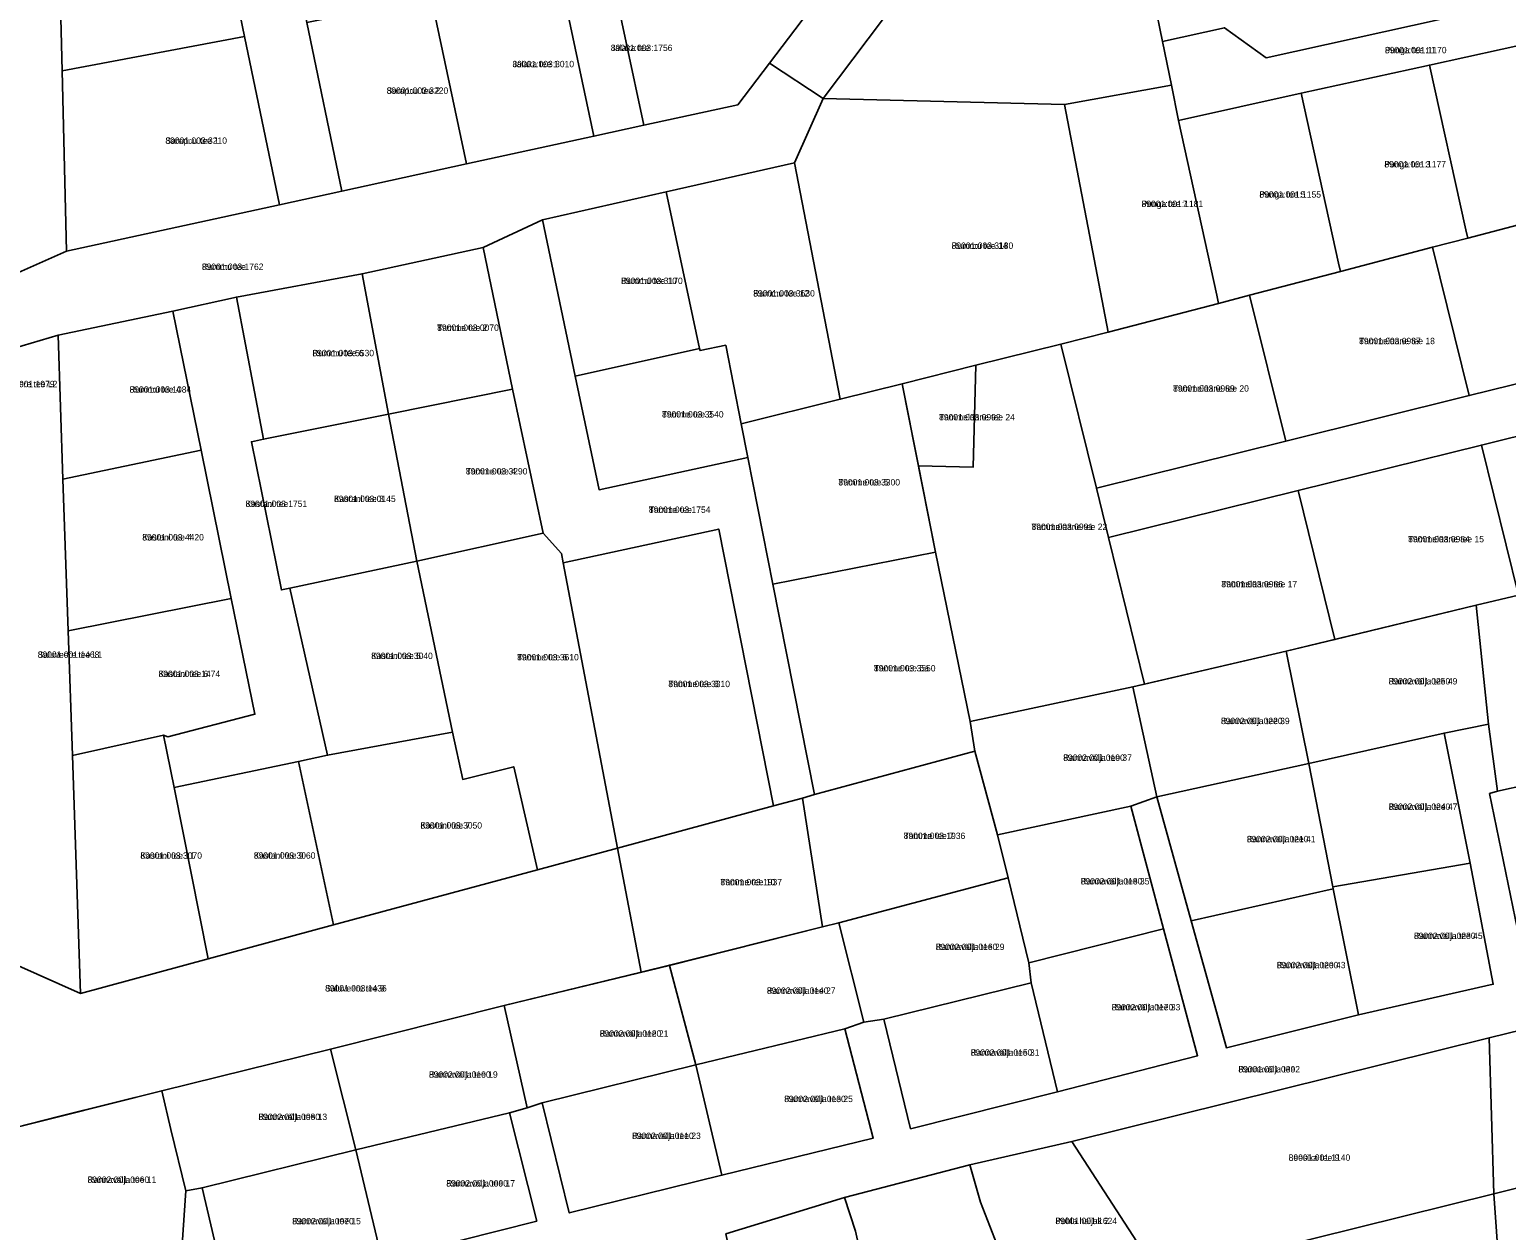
# Model space of a CAD drawing. Extents: x 526849 to 562296, y 6591741 to 6618546.
# Drawn here: x 545167 to 545514.7, y 6599914.9 to 6600197.6 of the extents above; entities that cross this region are included whole.
import ezdxf

# ---------------------------------------------------------------- set-up
doc = ezdxf.new("R2010")
doc.units = 0
for name, color, linetype in [('L_AADRESS', 7, 'Continuous'), ('PIIR', 7, 'Continuous'), ('TUNNUS', 7, 'Continuous')]:
    doc.layers.add(name, color=color, linetype=linetype)

msp = doc.modelspace()

# ---------------------------------------------------------------- linework, layer by layer
at = {"layer": 'PIIR'}
for points in [[(545350.63, 6600331.36), (545355.52, 6600332.41), (545366.94, 6600278.25), (545397.37, 6600284.35), (545429.88, 6600290.86), (545462.7, 6600297.44), (545464.58, 6600287.88), (545469.28, 6600264.08), (545472.26, 6600248.92), (545463.66, 6600247.15), (545424.76, 6600239.16), (545392.4, 6600232.51), (545353.86, 6600181.36), (545341.19, 6600189.64), (545370, 6600227.65), (545371.94, 6600228.07), (545372.53, 6600238.22), (545366.37, 6600267.58), (545362.04, 6600277.26)], [(545280.52, 6600263.93), (545287.93, 6600265.48), (545288.12, 6600264.71), (545324.36, 6600273.03), (545325.02, 6600269.84), (545327.19, 6600259.49), (545295.35, 6600253.26), (545303.35, 6600214.07), (545311.62, 6600175.04), (545299.89, 6600172.48), (545291.66, 6600211.36), (545282.22, 6600255.91)], [(545207.12, 6600247.01), (545214.63, 6600248.3), (545222.01, 6600249.59), (545222.89, 6600244.92), (545232.31, 6600199.2), (545240.52, 6600159.53), (545225.86, 6600156.33), (545217.66, 6600195.96), (545209.54, 6600235.17)], [(545433.69, 6600194.77), (545431.77, 6600204.36), (545460.14, 6600210.63), (545470.96, 6600213.14), (545510.46, 6600221.95), (545505.22, 6600247.1), (545515.03, 6600248.95), (545534.78, 6600246.79), (545535.76, 6600246.68), (545536.39, 6600228.34), (545534.48, 6600207.84), (545458.14, 6600190.94), (545448.32, 6600197.99)], [(545353.86, 6600181.36), (545392.4, 6600232.51), (545424.76, 6600239.16), (545431.77, 6600204.36), (545433.69, 6600194.77), (545435.88, 6600184.46), (545410.69, 6600179.91)], [(545209.56, 6600235.14), (545217.66, 6600195.96), (545174.7, 6600187.85), (545173.72, 6600228.41)], [(545311.62, 6600175.04), (545303.35, 6600214.07), (545335.38, 6600220.5), (545370, 6600227.65), (545341.19, 6600189.64), (545333.79, 6600179.87)], [(545261.53, 6600205.21), (545291.66, 6600211.36), (545299.89, 6600172.48), (545269.85, 6600165.93)], [(545435.88, 6600184.46), (545433.69, 6600194.77), (545448.32, 6600197.99), (545458.14, 6600190.94), (545534.48, 6600207.84), (545533.17, 6600193.88), (545522.24, 6600194.86), (545496.58, 6600189.2), (545466.35, 6600182.58), (545437.46, 6600176.16)], [(545269.85, 6600165.93), (545240.52, 6600159.53), (545232.31, 6600199.2), (545261.53, 6600205.21)], [(545174.7, 6600187.85), (545217.66, 6600195.96), (545225.86, 6600156.33), (545175.72, 6600145.39)], [(545505.15, 6600150.43), (545496.58, 6600189.2), (545522.24, 6600194.86), (545533.17, 6600193.88), (545529.69, 6600157.23), (545529.46, 6600154.75), (545505.58, 6600148.48)], [(545475.15, 6600142.57), (545466.35, 6600182.58), (545496.58, 6600189.2), (545505.15, 6600150.43), (545505.58, 6600148.48), (545497.28, 6600146.34), (545475.62, 6600140.65)], [(545420.94, 6600126.37), (545410.69, 6600179.91), (545435.88, 6600184.46), (545437.46, 6600176.16), (545446.49, 6600135.06), (545446.91, 6600133.12)], [(545536.65, 6600156.66), (545545.36, 6600158.92), (545554.18, 6600123.35), (545593.96, 6600133.21), (545637.15, 6600143.9), (545681.31, 6600154.85), (545724.8, 6600165.63), (545768.47, 6600176.45), (545805.13, 6600185.53), (545806.87, 6600173.66), (545766.1, 6600163.55), (545727.67, 6600154.03), (545684.19, 6600143.25), (545640.03, 6600132.3), (545596.84, 6600121.6), (545552.69, 6600110.64), (545508.82, 6600099.77), (545465.63, 6600089.06), (545421.02, 6600078), (545418.16, 6600089.65), (545462.74, 6600100.69), (545505.93, 6600111.4), (545545.44, 6600121.19)], [(545446.49, 6600135.06), (545437.46, 6600176.16), (545466.35, 6600182.58), (545475.15, 6600142.57), (545475.62, 6600140.65), (545454.24, 6600135.04), (545446.91, 6600133.12)], [(545410.69, 6600179.91), (545420.94, 6600126.37), (545409.82, 6600123.54), (545389.8, 6600118.54), (545372.47, 6600114.21), (545357.86, 6600110.56), (545347.07, 6600166.24), (545353.86, 6600181.36)], [(545330.9, 6600123.28), (545324.87, 6600122.02), (545324.77, 6600122.49), (545316.91, 6600159.39), (545347.07, 6600166.24), (545357.86, 6600110.56), (545334.58, 6600104.74)], [(545287.79, 6600152.77), (545316.91, 6600159.39), (545324.77, 6600122.49), (545295.5, 6600116.02)], [(545497.28, 6600146.34), (545505.58, 6600148.48), (545529.46, 6600154.75), (545536.65, 6600156.66), (545545.44, 6600121.19), (545505.93, 6600111.4)], [(545273.82, 6600146.31), (545287.79, 6600152.77), (545295.5, 6600116.02), (545301.11, 6600089.24), (545336.15, 6600096.82), (545342.03, 6600067.01), (545351.83, 6600017.49), (545348.97, 6600016.64), (545342.16, 6600014.85), (545329.28, 6600079.99), (545292.66, 6600072.08), (545292.25, 6600074.24), (545287.92, 6600079.03), (545280.68, 6600112.93)], [(545273.82, 6600146.31), (545280.68, 6600112.93), (545251.53, 6600107.02), (545245.3, 6600140.1)], [(545454.24, 6600135.04), (545475.62, 6600140.65), (545497.28, 6600146.34), (545505.93, 6600111.4), (545462.74, 6600100.69)], [(545245.3, 6600140.1), (545251.53, 6600107.02), (545222.11, 6600101.12), (545215.71, 6600134.59)], [(545200.78, 6600131.31), (545215.71, 6600134.59), (545222.11, 6600101.12), (545219.24, 6600100.55), (545226.31, 6600065.66), (545228.29, 6600066.06), (545237.19, 6600026.75), (545230.34, 6600025.31), (545201.07, 6600019.17), (545198.57, 6600031.51), (545199.59, 6600031.09), (545220.09, 6600036.41), (545214.49, 6600063.66), (545207.42, 6600098.54)], [(545409.82, 6600123.54), (545420.94, 6600126.37), (545446.91, 6600133.12), (545454.24, 6600135.04), (545462.74, 6600100.69), (545418.16, 6600089.65)], [(545173.74, 6600125.66), (545200.78, 6600131.31), (545207.42, 6600098.54), (545174.9, 6600091.74)], [(545158.87, 6600121.22), (545173.74, 6600125.66), (545174.9, 6600091.74), (545176.13, 6600056.08), (545177.11, 6600026.68), (545179.03, 6599970.68), (545163.73, 6599977.48), (545161.07, 6600055.74)], [(545389.8, 6600118.54), (545409.82, 6600123.54), (545418.16, 6600089.65), (545421.02, 6600078), (545429.49, 6600043.52), (545426.75, 6600042.89), (545388.43, 6600034.68), (545380.3, 6600074.58), (545376.29, 6600094.9), (545389.18, 6600094.58)], [(545295.5, 6600116.02), (545324.77, 6600122.49), (545324.87, 6600122.02), (545330.9, 6600123.28), (545334.58, 6600104.74), (545336.15, 6600096.82), (545301.11, 6600089.24)], [(545372.47, 6600114.21), (545389.8, 6600118.54), (545389.18, 6600094.58), (545376.29, 6600094.9)], [(545251.53, 6600107.02), (545280.68, 6600112.93), (545287.92, 6600079.03), (545258.19, 6600072.44)], [(545336.15, 6600096.82), (545334.58, 6600104.74), (545357.86, 6600110.56), (545372.47, 6600114.21), (545380.3, 6600074.58), (545342.03, 6600067.01)], [(545508.82, 6600099.77), (545552.69, 6600110.64), (545561.72, 6600074.16), (545539.05, 6600069.65), (545517.56, 6600064.46)], [(545219.24, 6600100.55), (545222.11, 6600101.12), (545251.53, 6600107.02), (545258.19, 6600072.44), (545228.29, 6600066.06), (545226.31, 6600065.66)], [(545465.63, 6600089.06), (545508.82, 6600099.77), (545517.56, 6600064.46), (545507.58, 6600062.05), (545474.31, 6600054)], [(545207.42, 6600098.54), (545214.49, 6600063.66), (545176.13, 6600056.08), (545174.9, 6600091.74)], [(545421.02, 6600078), (545465.63, 6600089.06), (545474.31, 6600054), (545462.86, 6600051.23), (545429.49, 6600043.52)], [(545269, 6600021.07), (545266.62, 6600032.2), (545258.19, 6600072.44), (545287.92, 6600079.03), (545292.25, 6600074.24), (545292.66, 6600072.08), (545305.46, 6600004.92), (545286.59, 6599999.82), (545281, 6600024.05)], [(545342.16, 6600014.85), (545305.46, 6600004.92), (545292.66, 6600072.08), (545329.28, 6600079.99)], [(545228.29, 6600066.06), (545258.19, 6600072.44), (545266.62, 6600032.2), (545237.19, 6600026.75)], [(545380.3, 6600074.58), (545388.43, 6600034.68), (545389.56, 6600027.7), (545351.83, 6600017.49), (545342.03, 6600067.01)], [(545507.58, 6600062.05), (545517.56, 6600064.46), (545539.05, 6600069.65), (545542.93, 6600030.53), (545541.18, 6600024.59), (545512.61, 6600018.33), (545510.48, 6600034.06)], [(545176.13, 6600056.08), (545214.49, 6600063.66), (545220.09, 6600036.41), (545199.59, 6600031.09), (545198.57, 6600031.51), (545177.11, 6600026.68)], [(545462.86, 6600051.23), (545507.58, 6600062.05), (545510.48, 6600034.06), (545500, 6600031.97), (545468.18, 6600024.79)], [(545426.75, 6600042.89), (545462.86, 6600051.23), (545468.18, 6600024.79), (545432.38, 6600016.93)], [(545388.43, 6600034.68), (545426.75, 6600042.89), (545432.38, 6600016.93), (545426.25, 6600014.78), (545394.88, 6600007.99), (545389.56, 6600027.72)], [(545179.03, 6599970.68), (545177.11, 6600026.68), (545198.57, 6600031.51), (545201.07, 6600019.17), (545209.11, 6599978.82)], [(545230.34, 6600025.31), (545237.19, 6600026.75), (545266.62, 6600032.2), (545269, 6600021.07), (545281, 6600024.05), (545286.59, 6599999.82), (545238.57, 6599986.81)], [(545468.18, 6600024.79), (545500, 6600031.97), (545506.19, 6600001.32), (545473.86, 6599995.82)], [(545348.97, 6600016.64), (545351.83, 6600017.49), (545389.56, 6600027.72), (545394.88, 6600007.99), (545397.4, 6599997.9), (545357.53, 6599987.33), (545353.72, 6599986.38)], [(545201.07, 6600019.17), (545230.34, 6600025.31), (545238.57, 6599986.81), (545209.11, 6599978.82)], [(545432.38, 6600016.93), (545468.18, 6600024.79), (545473.86, 6599995.82), (545473.87, 6599995.32), (545440.51, 6599987.77)], [(545510.71, 6600017.73), (545512.61, 6600018.33), (545541.18, 6600024.59), (545546.71, 6600020.14), (545556.68, 6599988.62), (545554.82, 6599987.29), (545518.95, 6599977.72)], [(545305.47, 6600004.91), (545342.16, 6600014.85), (545348.97, 6600016.64), (545353.72, 6599986.38), (545317.64, 6599977.36), (545311.04, 6599975.66)], [(545397.4, 6599997.9), (545394.88, 6600007.99), (545426.25, 6600014.78), (545433.97, 6599985.88), (545402.28, 6599977.89)], [(545163.73, 6599977.48), (545179.03, 6599970.68), (545209.11, 6599978.82), (545238.57, 6599986.81), (545286.6, 6599999.81), (545305.47, 6600004.91), (545311.04, 6599975.66), (545278.78, 6599967.84), (545237.86, 6599957.57), (545198.15, 6599947.78), (545173.86, 6599941.68), (545160.35, 6599938.29), (545156.74, 6599937.39), (545158.3, 6599946.25)], [(545473.87, 6599995.32), (545473.86, 6599995.82), (545506.19, 6600001.32), (545511.59, 6599972.84), (545479.88, 6599965.69)], [(545363.44, 6599963.91), (545357.53, 6599987.33), (545397.4, 6599997.9), (545402.28, 6599977.89), (545402.83, 6599973.22), (545368.1, 6599964.62)], [(545440.51, 6599987.77), (545473.87, 6599995.32), (545479.88, 6599965.69), (545448.78, 6599957.92)], [(545317.66, 6599977.27), (545353.72, 6599986.38), (545357.53, 6599987.33), (545363.44, 6599963.91), (545358.92, 6599962.34), (545323.84, 6599953.87)], [(545402.83, 6599973.22), (545402.28, 6599977.89), (545433.97, 6599985.88), (545441.98, 6599956.04), (545409.01, 6599947.51)], [(545284.16, 6599943.75), (545278.78, 6599967.84), (545317.66, 6599977.27), (545323.84, 6599953.87), (545287.67, 6599944.93)], [(545368.1, 6599964.62), (545402.83, 6599973.22), (545409.01, 6599947.51), (545374.42, 6599938.82)], [(545237.86, 6599957.57), (545278.78, 6599967.84), (545284.16, 6599943.75), (545280, 6599942.56), (545243.83, 6599933.86)], [(545323.84, 6599953.87), (545358.92, 6599962.34), (545365.65, 6599936.6), (545330, 6599927.88)], [(545428.65, 6599910.84), (545412.4, 6599935.83), (545510.64, 6599960.22), (545511.76, 6599923.55), (545426.65, 6599902.39)], [(545522.49, 6599963.11), (545523.64, 6599926.48), (545511.76, 6599923.55), (545510.64, 6599960.22)], [(545203.83, 6599924.23), (545200.27, 6599938.7), (545198.15, 6599947.78), (545237.86, 6599957.57), (545243.83, 6599933.86), (545207.64, 6599924.95)], [(545287.67, 6599944.93), (545323.84, 6599953.87), (545330, 6599927.88), (545294.08, 6599919.01)], [(545162.53, 6599904.57), (545160.42, 6599904.41), (545156.74, 6599937.38), (545160.36, 6599938.3), (545173.85, 6599941.7), (545198.15, 6599947.78), (545200.27, 6599938.7), (545203.83, 6599924.23), (545202.98, 6599911.58), (545175.09, 6599906.71)], [(545243.83, 6599933.86), (545280, 6599942.56), (545286.41, 6599917.1), (545250.07, 6599907.93)], [(545412.4, 6599935.83), (545428.65, 6599910.84), (545426.65, 6599902.39), (545404.81, 6599896.9), (545407.99, 6599910.3), (545395.28, 6599910.29), (545390.92, 6599921.52), (545388.39, 6599930.34)], [(545207.64, 6599924.95), (545243.83, 6599933.86), (545250.07, 6599907.93), (545213.76, 6599898.83)], [(545368.59, 6599882.8), (545361.45, 6599914.74), (545358.9, 6599922.66), (545388.39, 6599930.34), (545390.92, 6599921.52), (545395.28, 6599910.29), (545407.99, 6599910.3), (545404.81, 6599896.9), (545403.26, 6599890.17), (545370.18, 6599882.52)], [(545514.24, 6599888.05), (545511.76, 6599923.55), (545523.64, 6599926.48), (545526.06, 6599891.1), (545526.41, 6599887.76), (545523.06, 6599857), (545519.82, 6599824.06), (545507.53, 6599820.66), (545510.48, 6599853.55)], [(545330.91, 6599914.1), (545358.9, 6599922.66), (545361.45, 6599914.74), (545368.59, 6599882.8), (545339, 6599875.59)], [(545422.09, 6599882.97), (545426.65, 6599902.39), (545511.76, 6599923.55), (545514.24, 6599888.05), (545418.28, 6599863.59)]]:
    msp.add_lwpolyline(points, close=True, dxfattribs=at)
for points in [[(545165.01, 6600272.15), (545170.95, 6600242.39), (545173.72, 6600228.41), (545174.7, 6600187.85), (545175.72, 6600145.39), (545160.88, 6600138.83)], [(545160.88, 6600138.83), (545175.72, 6600145.39), (545225.86, 6600156.33), (545240.52, 6600159.53), (545269.85, 6600165.93), (545299.89, 6600172.48), (545311.62, 6600175.04), (545333.79, 6600179.87), (545341.19, 6600189.64), (545353.86, 6600181.36), (545347.07, 6600166.24), (545316.91, 6600159.39), (545287.79, 6600152.77), (545273.82, 6600146.31), (545245.3, 6600140.1), (545215.71, 6600134.59), (545200.78, 6600131.31), (545173.74, 6600125.66), (545158.87, 6600121.22)], [(545250.07, 6599907.93), (545286.41, 6599917.1), (545280, 6599942.56), (545284.16, 6599943.75), (545287.67, 6599944.93), (545294.08, 6599919.01), (545330, 6599927.88), (545365.65, 6599936.6), (545358.92, 6599962.34), (545363.44, 6599963.91), (545368.1, 6599964.62), (545374.42, 6599938.82), (545409.01, 6599947.51), (545441.98, 6599956.04), (545433.97, 6599985.88), (545426.25, 6600014.78), (545432.38, 6600016.93), (545440.51, 6599987.77), (545448.78, 6599957.92), (545479.88, 6599965.69), (545511.59, 6599972.84), (545506.19, 6600001.32), (545500, 6600031.97), (545510.48, 6600034.06), (545512.61, 6600018.33), (545510.71, 6600017.73), (545518.95, 6599977.72)], [(545522.49, 6599963.11), (545510.64, 6599960.22), (545412.4, 6599935.83), (545388.39, 6599930.34), (545358.9, 6599922.66), (545330.91, 6599914.1)], [(545202.98, 6599911.58), (545203.83, 6599924.23), (545207.64, 6599924.95), (545213.76, 6599898.83)]]:
    msp.add_lwpolyline(points, dxfattribs=at)

# ---------------------------------------------------------------- texts
at = {"layer": 'L_AADRESS'}
for s, p in [('Jalaka tee', (545303.86, 6600192.52)), ('Punga tee L1', (545486.1, 6600192)), ('Jalaka tee 1', (545280.71, 6600188.71)), ('Sarapuu tee 2', (545251.08, 6600182.45)), ('Sarapuu tee 1', (545199, 6600170.68)), ('Punga tee 3', (545485.96, 6600165.12)), ('Punga tee 5', (545456.54, 6600158.02)), ('Punga tee 7', (545428.8, 6600155.8)), ('Rummu tee 14', (545384.09, 6600145.96)), ('Rummu tee', (545207.59, 6600141)), ('Rummu tee 10', (545306.28, 6600137.69)), ('Rummu tee 12', (545337.38, 6600134.74)), ('Tamme tee 2', (545262.99, 6600126.65)), ('Tammelaane tee 18', (545480.01, 6600123.52)), ('Rummu tee 6', (545233.62, 6600120.68)), ('Saluveere tee L2', (545158.41, 6600113.39)), ('Rummu tee 4', (545190.58, 6600112.1)), ('Tammelaane tee 20', (545436.22, 6600112.34)), ('Tamme tee 3', (545315.91, 6600106.26)), ('Tammelaane tee 24', (545381.13, 6600105.58)), ('Tamme tee 4', (545269.73, 6600092.85)), ('Tamme tee 5', (545357.44, 6600090.26)), ('Kastani tee', (545217.88, 6600085.2)), ('Kastani tee 3', (545238.71, 6600086.37)), ('Tamme tee', (545312.81, 6600083.81)), ('Kastani tee 4', (545193.56, 6600077.31)), ('Tammelaane tee 22', (545402.89, 6600079.79)), ('Tammelaane tee 15', (545491.56, 6600076.88)), ('Tammelaane tee 17', (545447.58, 6600066.29)), ('Saluveere tee L1', (545168.95, 6600049.69)), ('Kastani tee 5', (545247.45, 6600049.4)), ('Tamme tee 6', (545281.82, 6600049.08)), ('Tamme tee 5a', (545365.8, 6600046.49)), ('Kastani tee 6', (545197.39, 6600045.17)), ('Tamme tee 8', (545317.41, 6600042.79)), ('Rannavälja tee 49', (545486.97, 6600043.42)), ('Rannavälja tee 39', (545447.49, 6600034.08)), ('Rannavälja tee 37', (545410.35, 6600025.44)), ('Rannavälja tee 47', (545486.98, 6600013.9)), ('Kastani tee 7', (545259.04, 6600009.5)), ('Tamme tee 7', (545372.8, 6600007.05)), ('Rannavälja tee 41', (545453.58, 6600006.28)), ('Kastani tee 11', (545193.11, 6600002.39)), ('Kastani tee 9', (545219.82, 6600002.41)), ('Tamme tee 10', (545329.66, 6599996.15)), ('Rannavälja tee 35', (545414.48, 6599996.34)), ('Rannavälja tee 45', (545492.92, 6599983.51)), ('Rannavälja tee 29', (545380.35, 6599980.9)), ('Rannavälja tee 43', (545460.63, 6599976.62)), ('Saluveere tee 9', (545236.6, 6599971.15)), ('Rannavälja tee 27', (545340.59, 6599970.6)), ('Rannavälja tee 33', (545421.76, 6599966.7)), ('Rannavälja tee 21', (545301.25, 6599960.51)), ('Rannavälja tee 31', (545388.59, 6599956.02)), ('Rannavälja tee', (545451.59, 6599952.09)), ('Rannavälja tee 19', (545261.06, 6599950.85)), ('Rannavälja tee 25', (545344.67, 6599945.11)), ('Rannavälja tee 13', (545220.91, 6599940.9)), ('Rannavälja tee 23', (545308.87, 6599936.44)), ('Leesika tee 9', (545463.43, 6599931.3)), ('Rannavälja tee 11', (545180.69, 6599926.1)), ('Rannavälja tee 17', (545265.13, 6599925.24)), ('Rannavälja tee 15', (545228.85, 6599916.34)), ('Pohla haljak 2', (545408.52, 6599916.39))]:
    msp.add_text(s, height=1.5, dxfattribs=at).set_placement(p)
at = {"layer": 'TUNNUS'}
for s, p in [('89001:003:1756', (545303.86, 6600192.52)), ('89001:001:1170', (545486.1, 6600192)), ('89001:003:3010', (545280.71, 6600188.71)), ('89001:003:3220', (545251.08, 6600182.45)), ('89001:003:3210', (545199, 6600170.68)), ('89001:001:1177', (545485.96, 6600165.12)), ('89001:001:1155', (545456.54, 6600158.02)), ('89001:001:1181', (545428.8, 6600155.8)), ('89001:003:3180', (545384.09, 6600145.96)), ('89001:003:1762', (545207.59, 6600141)), ('89001:003:3170', (545306.28, 6600137.69)), ('89001:003:3630', (545337.38, 6600134.74)), ('89001:003:0070', (545262.99, 6600126.65)), ('89001:003:0987', (545480.01, 6600123.52)), ('89001:003:5530', (545233.62, 6600120.68)), ('89001:001:1979', (545158.41, 6600113.39)), ('89001:003:1084', (545190.58, 6600112.1)), ('89001:003:0989', (545436.22, 6600112.34)), ('89001:003:3540', (545315.91, 6600106.26)), ('89001:003:0992', (545381.13, 6600105.58)), ('89001:003:3290', (545269.73, 6600092.85)), ('89001:003:3300', (545357.44, 6600090.26)), ('89001:003:1751', (545217.88, 6600085.2)), ('89001:003:0145', (545238.71, 6600086.37)), ('89001:003:1754', (545312.81, 6600083.81)), ('89001:003:4420', (545193.56, 6600077.31)), ('89001:003:0991', (545402.89, 6600079.79)), ('89001:003:0984', (545491.56, 6600076.88)), ('89001:003:0986', (545447.58, 6600066.29)), ('89001:001:1468', (545168.95, 6600049.69)), ('89001:003:3040', (545247.45, 6600049.4)), ('89001:003:3610', (545281.82, 6600049.08)), ('89001:003:3550', (545365.8, 6600046.49)), ('89001:003:1474', (545197.39, 6600045.17)), ('89001:003:3310', (545317.41, 6600042.79)), ('89002:001:0250', (545486.97, 6600043.42)), ('89002:001:0220', (545447.49, 6600034.08)), ('89002:001:0190', (545410.35, 6600025.44)), ('89002:001:0240', (545486.98, 6600013.9)), ('89001:003:3050', (545259.04, 6600009.5)), ('89001:003:1936', (545372.8, 6600007.05)), ('89002:001:0210', (545453.58, 6600006.28)), ('89001:003:3070', (545193.11, 6600002.39)), ('89001:003:3060', (545219.82, 6600002.41)), ('89001:003:1937', (545329.66, 6599996.15)), ('89002:001:0180', (545414.48, 6599996.34)), ('89002:001:0230', (545492.92, 6599983.51)), ('89002:001:0160', (545380.35, 6599980.9)), ('89002:001:0200', (545460.63, 6599976.62)), ('89001:003:1436', (545236.6, 6599971.15)), ('89002:001:0140', (545340.59, 6599970.6)), ('89002:001:0170', (545421.76, 6599966.7)), ('89002:001:0120', (545301.25, 6599960.51)), ('89002:001:0150', (545388.59, 6599956.02)), ('89001:001:0302', (545451.59, 6599952.09)), ('89002:001:0100', (545261.06, 6599950.85)), ('89002:001:0130', (545344.67, 6599945.11)), ('89002:001:0080', (545220.91, 6599940.9)), ('89002:001:0110', (545308.87, 6599936.44)), ('89001:001:1140', (545463.43, 6599931.3)), ('89002:001:0060', (545180.69, 6599926.1)), ('89002:001:0090', (545265.13, 6599925.24)), ('89002:001:0070', (545228.85, 6599916.34)), ('89001:001:1624', (545408.52, 6599916.39))]:
    msp.add_text(s, height=1.5, dxfattribs=at).set_placement(p)

doc.saveas('drawing.dxf')
